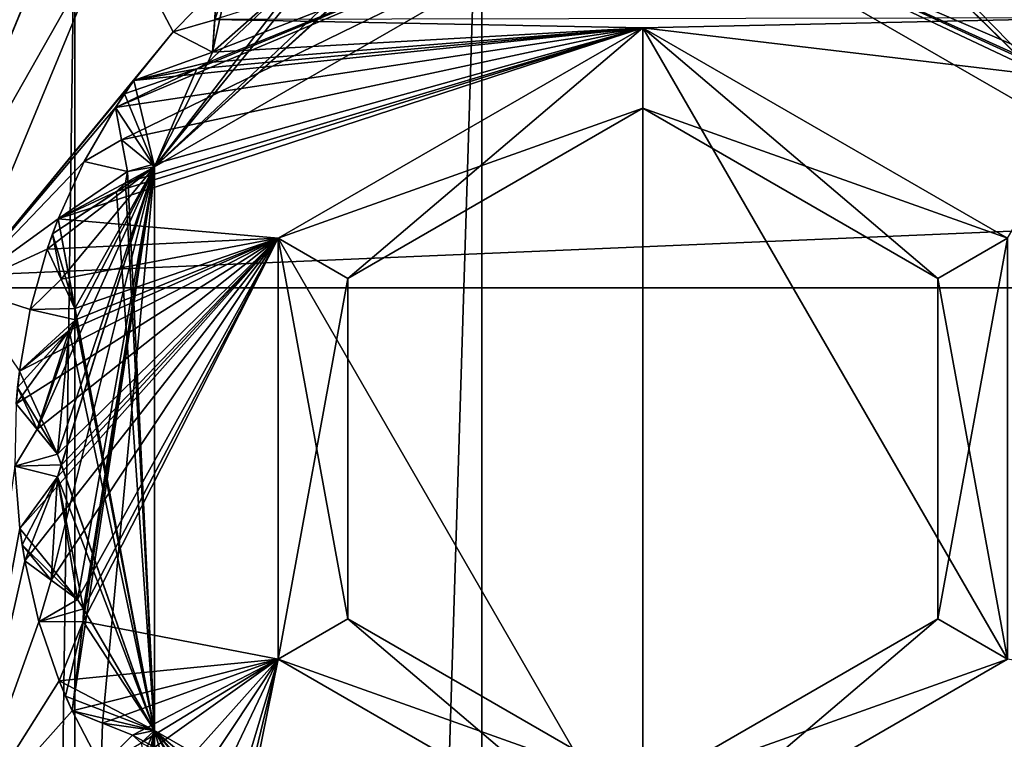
# Model space of a CAD drawing. Header units: metres. Extents: x -205 to 205, y -82 to 82.
# Tile 249 of 426: x -40.36 to -34.25, y 34.69 to 39.16. Entities that reach past the tile are written whole.
import ezdxf

# ---------------------------------------------------------------- set-up
doc = ezdxf.new("R2010")
doc.units = ezdxf.units.M
doc.layers.add('solid_PRT0003', color=7, linetype='CONTINUOUS')

msp = doc.modelspace()

# ---------------------------------------------------------------- linework, layer by layer
at = {"layer": 'solid_PRT0003'}
for points in [[(-200, -75), (-200, 75), (0, 75)], [(0, -75), (-200, -75), (0, 75)], [(41.046303, 41.035542, 108.5), (-41.024776, 41.035538, 108.5), (-42.489235, 37.5, 108.5)], [(41.046303, 41.035542, 108.5), (-42.489235, 37.5, 108.5), (42.510765, 37.5, 108.5)], [(-40.015358, -40.026123, 108.410858), (-37.489235, 41.072483, 108.410858), (-37.489235, -41.072483, 108.410858)], [(-40.015358, 40.026123, 108.410858), (-37.489235, 41.072483, 108.410858), (-40.015358, -40.026123, 108.410858)], [(-37.489235, -41.072483, 108.410858), (-37.489235, 41.072483, 108.410858), (37.510765, 41.072483, 108.410858)], [(37.510765, -41.072483, 108.410858), (-37.489235, -41.072483, 108.410858), (37.510765, 41.072483, 108.410858)], [(-40.015358, 40.026123, 108.410858), (-41.061718, 37.5, 108.410858), (-39.767956, 39.778721, 75)], [(-40.015358, 40.026123, 108.410858), (-41.061718, -37.5, 108.410858), (-41.061718, 37.5, 108.410858)], [(-40.015358, 40.026123, 108.410858), (-40.015358, -40.026123, 108.410858), (-41.061718, -37.5, 108.410858)], [(-39.725796, 38.418465, 26), (-36.489235, 40, 26), (-39.763332, 38.61903, 26)], [(-39.257534, 38.859459, 26), (-39.763332, 38.61903, 26), (-36.489235, 40, 26)], [(-39.725796, 38.418465, 26), (-39.520424, 38.249809, 26), (-36.489235, 40, 26)], [(-39.520508, 38.249664, 55), (-37.643459, 39.944965, 55), (-36.489235, 40, 55)], [(-39.520424, 38.249809, 26), (-39.520508, 38.249664, 55), (-36.489235, 40, 55)], [(-39.520424, 38.249809, 26), (-36.489235, 40, 55), (-36.489235, 40, 26)], [(-39.189762, 38.897884, 26), (-39.257534, 38.859459, 26), (-36.489235, 40, 26)], [(-39.160316, 38.962757, 26), (-39.189762, 38.897884, 26), (-36.489235, 40, 26)], [(-39.146828, 39.165878, 26), (-39.160316, 38.962757, 26), (-36.489235, 40, 26)], [(-36.489235, 40, 55), (-33.569553, 38.662285, 55), (-33.075298, 38.385479, 55)], [(-33.458046, 38.249809, 55), (-36.489235, 40, 55), (-33.075298, 38.385479, 55)], [(-36.489235, 40, 55), (-33.627796, 38.703377, 55), (-33.569553, 38.662285, 55)], [(-36.489235, 40, 55), (-33.652843, 38.777149, 55), (-33.627796, 38.703377, 55)], [(-36.489235, 40, 55), (-34.199017, 39.32045, 55), (-33.652843, 38.777149, 55)], [(-36.489235, 40, 26), (-36.489235, 40, 55), (-33.458046, 38.249809, 55)], [(-33.457966, 38.249664, 26), (-36.489235, 40, 26), (-33.458046, 38.249809, 55)], [(-35.100708, 39.861923, 26), (-36.489235, 40, 26), (-33.457966, 38.249664, 26)], [(-39.520508, 38.249664, 55), (-37.700539, 39.902271, 55), (-37.643459, 39.944965, 55)], [(-39.520508, 38.249664, 55), (-37.778439, 39.901249, 55), (-37.700539, 39.902271, 55)], [(-39.520508, 38.249664, 55), (-38.508595, 39.494141, 55), (-37.778439, 39.901249, 55)], [(-35.043217, 39.809338, 26), (-35.100708, 39.861923, 26), (-33.457966, 38.249664, 26)], [(-34.972424, 39.801384, 26), (-35.043217, 39.809338, 26), (-33.457966, 38.249664, 26)], [(-34.265652, 39.34576, 26), (-34.972424, 39.801384, 26), (-33.457966, 38.249664, 26)], [(-41.061718, 37.5, 108.410858), (-40.711826, 37.5, 75), (-39.767956, 39.778721, 75)], [(-39.405647, 39.08931, 75), (-39.767956, 39.778721, 75), (-40.711826, 37.5, 75)], [(-39.405647, 39.08931, 75), (-39.133488, 39.366692, 75), (-39.767956, 39.778721, 75)], [(-39.520508, 38.249664, 55), (-38.58379, 39.473778, 55), (-38.508595, 39.494141, 55)], [(-39.520508, 38.249664, 55), (-39.189766, 38.897881, 55), (-38.58379, 39.473778, 55)], [(-39.189766, 38.897881, 55), (-39.160316, 38.962795, 55), (-38.58379, 39.473778, 55)], [(-39.160316, 38.962795, 55), (-39.058125, 39.434418, 55), (-38.58379, 39.473778, 55)], [(-39.160316, 38.962795, 55), (-39.147011, 39.163116, 55), (-39.058125, 39.434418, 55)], [(-39.147011, 39.163116, 55), (-39.133488, 39.366692, 55), (-39.058125, 39.434418, 55)], [(-39.133488, 39.366692, 55), (-39.133488, 39.366692, 75), (-39.405647, 39.08931, 75)], [(-39.133488, 39.366692, 6), (-39.405647, 39.08931, 75), (-39.405647, 39.08931, 6)], [(-39.133488, 39.366692, 26), (-39.405647, 39.08931, 75), (-39.133488, 39.366692, 6)], [(-39.133488, 39.366692, 55), (-39.405647, 39.08931, 75), (-39.133488, 39.366692, 26)], [(-39.147011, 39.163116, 6), (-39.133488, 39.366692, 6), (-39.405647, 39.08931, 6)], [(-39.133488, 39.366692, 55), (-39.160316, 38.962757, 75), (-39.146828, 39.165878, 75)], [(-39.147011, 39.163116, 55), (-39.160316, 38.962757, 75), (-39.133488, 39.366692, 55)], [(-39.160316, 38.962757, 26), (-39.133488, 39.366692, 6), (-39.147011, 39.163116, 6)], [(-39.146828, 39.165878, 26), (-39.133488, 39.366692, 6), (-39.160316, 38.962757, 26)], [(-34.199059, 39.32045, 26), (-34.265652, 39.34576, 26), (-33.457966, 38.249664, 26)], [(-39.160316, 38.962795, 6), (-39.147011, 39.163116, 6), (-39.405647, 39.08931, 6)], [(-36.489235, 39.114895, 75), (-39.146828, 39.165878, 75), (-39.160316, 38.962757, 75)], [(-39.160316, 38.962795, 55), (-39.160316, 38.962757, 75), (-39.147011, 39.163116, 55)], [(-39.160316, 38.962757, 26), (-39.147011, 39.163116, 6), (-39.160316, 38.962795, 6)], [(-36.489235, 39.114895, 75), (-33.651451, 39.175255, 75), (-39.146828, 39.165878, 75)], [(-36.489235, 39.114895, 75), (-33.652843, 38.777149, 75), (-33.651451, 39.175255, 75)], [(-39.648853, 38.786224, 75), (-39.405647, 39.08931, 75), (-40.711826, 37.5, 75)], [(-36.489235, 39.114895, 75), (-39.757336, 38.096882, 75), (-40.118149, 37.928635, 75)], [(-38.753807, 37.80743, 75), (-36.489235, 39.114895, 75), (-40.118149, 37.928635, 75)], [(-36.489235, 39.114895, 75), (-39.648853, 38.786224, 75), (-39.763332, 38.61903, 75)], [(-36.489235, 39.114895, 75), (-39.763332, 38.61903, 75), (-39.725796, 38.418465, 75)], [(-36.489235, 39.114895, 75), (-39.701248, 38.150955, 75), (-39.757336, 38.096882, 75)], [(-36.489235, 39.114895, 75), (-39.725796, 38.418465, 75), (-39.688866, 38.221115, 75)], [(-36.489235, 39.114895, 75), (-39.688866, 38.221115, 75), (-39.701248, 38.150955, 75)], [(-36.489235, 39.114895, 75), (-39.257534, 38.859459, 75), (-39.648853, 38.786224, 75)], [(-39.405647, 39.08931, 6), (-39.405647, 39.08931, 75), (-39.648853, 38.786224, 75)], [(-39.648853, 38.786224, 55), (-39.405647, 39.08931, 6), (-39.648853, 38.786224, 75)], [(-39.160316, 38.962795, 6), (-39.405647, 39.08931, 6), (-39.648853, 38.786224, 6)], [(-39.648853, 38.786224, 26), (-39.648853, 38.786224, 6), (-39.405647, 39.08931, 6)], [(-39.648853, 38.786224, 55), (-39.648853, 38.786224, 26), (-39.405647, 39.08931, 6)], [(-36.489235, 39.114895, 75), (-39.189762, 38.897884, 75), (-39.257534, 38.859459, 75)], [(-36.489235, 39.114895, 75), (-39.160316, 38.962757, 75), (-39.189762, 38.897884, 75)], [(-36.489235, 38.615002, 74.500084), (-36.489235, 39.114895, 75), (-38.753807, 37.80743, 75)], [(-38.753807, 37.80743, 6), (-36.489235, 33.885105, 6), (-36.489235, 39.114895, 6)], [(-38.320877, 37.557503, 6.499915), (-38.753807, 37.80743, 6), (-36.489235, 39.114895, 6)], [(-36.489235, 38.615002, 6.499915), (-38.320877, 37.557503, 6.499915), (-36.489235, 39.114895, 6)], [(-36.489235, 39.114895, 75), (-34.224663, 37.80743, 75), (-33.652843, 38.777149, 75)], [(-34.657593, 37.557503, 74.500084), (-34.224663, 37.80743, 75), (-36.489235, 39.114895, 75)], [(-34.657593, 37.557503, 74.500084), (-36.489235, 39.114895, 75), (-36.489235, 38.615002, 74.500084)], [(-34.224663, 35.19257, 6), (-34.224663, 37.80743, 6), (-36.489235, 39.114895, 6)], [(-36.489235, 38.615002, 6.499915), (-36.489235, 39.114895, 6), (-34.224663, 37.80743, 6)], [(-36.489235, 33.885105, 6), (-34.224663, 35.19257, 6), (-36.489235, 39.114895, 6)], [(-39.189766, 38.897881, 6), (-39.160316, 38.962795, 6), (-39.648853, 38.786224, 6)], [(-39.189766, 38.897881, 55), (-39.160316, 38.962757, 75), (-39.160316, 38.962795, 55)], [(-39.160316, 38.962757, 26), (-39.160316, 38.962795, 6), (-39.189766, 38.897881, 6)], [(-39.189766, 38.897881, 55), (-39.189762, 38.897884, 75), (-39.160316, 38.962757, 75)], [(-39.160316, 38.962757, 26), (-39.189766, 38.897881, 6), (-39.189762, 38.897884, 26)], [(-39.257534, 38.859459, 6), (-39.189766, 38.897881, 6), (-39.648853, 38.786224, 6)], [(-39.520508, 38.249664, 55), (-39.257534, 38.859459, 55), (-39.189766, 38.897881, 55)], [(-39.257534, 38.859459, 55), (-39.257534, 38.859459, 75), (-39.189762, 38.897884, 75)], [(-39.257534, 38.859459, 55), (-39.189762, 38.897884, 75), (-39.189766, 38.897881, 55)], [(-39.189762, 38.897884, 26), (-39.189766, 38.897881, 6), (-39.257534, 38.859459, 6)], [(-39.189762, 38.897884, 26), (-39.257534, 38.859459, 6), (-39.257534, 38.859459, 26)], [(-39.257534, 38.859459, 26), (-39.707176, 38.703373, 26), (-39.763332, 38.61903, 26)], [(-39.257534, 38.859459, 26), (-39.648853, 38.786224, 26), (-39.707176, 38.703373, 26)], [(-39.257534, 38.859459, 55), (-39.648853, 38.786224, 75), (-39.257534, 38.859459, 75)], [(-39.257534, 38.859459, 55), (-39.648853, 38.786224, 55), (-39.648853, 38.786224, 75)], [(-39.648853, 38.786224, 26), (-39.257534, 38.859459, 6), (-39.648853, 38.786224, 6)], [(-39.257534, 38.859459, 26), (-39.257534, 38.859459, 6), (-39.648853, 38.786224, 26)], [(-39.520508, 38.249664, 55), (-39.648853, 38.786224, 55), (-39.257534, 38.859459, 55)], [(-39.763332, 38.61903, 75), (-39.648853, 38.786224, 75), (-40.711826, 37.5, 75)], [(-39.707176, 38.703373, 55), (-39.707176, 38.703373, 26), (-39.648853, 38.786224, 26)], [(-39.648853, 38.786224, 55), (-39.707176, 38.703373, 55), (-39.648853, 38.786224, 26)], [(-39.520508, 38.249664, 55), (-39.707176, 38.703373, 55), (-39.648853, 38.786224, 55)], [(-39.763332, 38.61903, 55), (-39.763332, 38.61903, 26), (-39.707176, 38.703373, 26)], [(-39.707176, 38.703373, 55), (-39.763332, 38.61903, 55), (-39.707176, 38.703373, 26)], [(-39.520508, 38.249664, 55), (-39.763332, 38.61903, 55), (-39.707176, 38.703373, 55)], [(-39.957958, 38.282681, 75), (-39.763332, 38.61903, 75), (-40.711826, 37.5, 75)], [(-39.763332, 38.61903, 55), (-39.763332, 38.61903, 75), (-39.957958, 38.282681, 75)], [(-39.763332, 38.61903, 6), (-39.957958, 38.282681, 75), (-39.957958, 38.282681, 6)], [(-39.763332, 38.61903, 26), (-39.957958, 38.282681, 75), (-39.763332, 38.61903, 6)], [(-39.763332, 38.61903, 55), (-39.957958, 38.282681, 75), (-39.763332, 38.61903, 26)], [(-39.725803, 38.418488, 6), (-39.763332, 38.61903, 6), (-39.957958, 38.282681, 6)], [(-39.763332, 38.61903, 55), (-39.725796, 38.418465, 75), (-39.763332, 38.61903, 75)], [(-39.763332, 38.61903, 55), (-39.688866, 38.221115, 75), (-39.725796, 38.418465, 75)], [(-39.725803, 38.418488, 55), (-39.688866, 38.221115, 75), (-39.763332, 38.61903, 55)], [(-39.688866, 38.221115, 26), (-39.763332, 38.61903, 6), (-39.725803, 38.418488, 6)], [(-39.725796, 38.418465, 26), (-39.763332, 38.61903, 26), (-39.763332, 38.61903, 6)], [(-39.725796, 38.418465, 26), (-39.763332, 38.61903, 6), (-39.688866, 38.221115, 26)], [(-39.520508, 38.249664, 55), (-39.725803, 38.418488, 55), (-39.763332, 38.61903, 55)], [(-38.320877, 37.557503, 74.500084), (-36.489235, 38.615002, 74.500084), (-38.753807, 37.80743, 75)], [(-38.320877, 37.557503, 74.500084), (-38.320877, 37.557503, 6.499915), (-36.489235, 38.615002, 6.499915)], [(-38.320877, 37.557503, 74.500084), (-36.489235, 38.615002, 6.499915), (-36.489235, 38.615002, 74.500084)], [(-34.657593, 37.557503, 6.499915), (-36.489235, 38.615002, 6.499915), (-34.224663, 37.80743, 6)], [(-36.489235, 38.615002, 74.500084), (-36.489235, 38.615002, 6.499915), (-34.657593, 37.557503, 6.499915)], [(-34.657593, 37.557503, 74.500084), (-36.489235, 38.615002, 74.500084), (-34.657593, 37.557503, 6.499915)], [(-39.688869, 38.221153, 6), (-39.725803, 38.418488, 6), (-39.957958, 38.282681, 6)], [(-39.688869, 38.221153, 55), (-39.688866, 38.221115, 75), (-39.725803, 38.418488, 55)], [(-39.688866, 38.221115, 26), (-39.725803, 38.418488, 6), (-39.688869, 38.221153, 6)], [(-39.520508, 38.249664, 55), (-39.688869, 38.221153, 55), (-39.725803, 38.418488, 55)], [(-39.725796, 38.418465, 26), (-39.688866, 38.221115, 26), (-39.520424, 38.249809, 26)], [(-40.118149, 37.928635, 75), (-39.957958, 38.282681, 75), (-40.711826, 37.5, 75)], [(-39.957958, 38.282681, 6), (-39.957958, 38.282681, 75), (-40.118149, 37.928635, 75)], [(-40.118149, 37.928635, 55), (-39.957958, 38.282681, 6), (-40.118149, 37.928635, 75)], [(-39.688869, 38.221153, 6), (-39.957958, 38.282681, 6), (-40.118149, 37.928635, 6)], [(-40.118149, 37.928635, 26), (-40.118149, 37.928635, 6), (-39.957958, 38.282681, 6)], [(-40.118149, 37.928635, 55), (-40.118149, 37.928635, 26), (-39.957958, 38.282681, 6)], [(-40.249683, 36.621937, 26), (-40.122246, 36.466789, 26), (-39.520424, 38.249809, 26)], [(-40.010914, 37.300293, 26), (-40.249683, 36.621937, 26), (-39.520424, 38.249809, 26)], [(-39.520424, 38.249809, 26), (-40.154037, 37.833878, 26), (-40.18745, 37.738224, 26)], [(-40.101219, 37.553291, 26), (-39.520424, 38.249809, 26), (-40.18745, 37.738224, 26)], [(-40.161869, 35.682922, 26), (-39.999847, 35.564342, 26), (-39.520424, 38.249809, 26)], [(-40.122398, 36.32494, 26), (-40.161869, 35.682922, 26), (-39.520424, 38.249809, 26)], [(-39.757336, 38.096882, 26), (-40.154037, 37.833878, 26), (-39.520424, 38.249809, 26)], [(-40.099297, 36.399345, 26), (-40.122398, 36.32494, 26), (-39.520424, 38.249809, 26)], [(-40.122246, 36.466789, 26), (-40.099297, 36.399345, 26), (-39.520424, 38.249809, 26)], [(-39.701252, 38.150955, 6), (-39.688869, 38.221153, 6), (-40.118149, 37.928635, 6)], [(-40.101219, 37.553291, 26), (-40.016365, 37.371326, 26), (-39.520424, 38.249809, 26)], [(-39.843285, 34.795246, 26), (-39.520424, 38.249809, 26), (-40.032742, 34.871021, 26)], [(-39.964722, 35.426907, 26), (-40.032742, 34.871021, 26), (-39.520424, 38.249809, 26)], [(-40.016365, 37.371326, 26), (-40.010914, 37.300293, 26), (-39.520424, 38.249809, 26)], [(-39.999847, 35.564342, 26), (-39.96085, 35.504723, 26), (-39.520424, 38.249809, 26)], [(-39.96085, 35.504723, 26), (-39.964722, 35.426907, 26), (-39.520424, 38.249809, 26)], [(-39.843285, 34.795246, 26), (-39.520508, 34.750336, 26), (-39.520424, 38.249809, 26)], [(-39.701248, 38.150955, 26), (-39.757336, 38.096882, 26), (-39.520424, 38.249809, 26)], [(-39.701252, 38.150955, 55), (-39.688866, 38.221115, 75), (-39.688869, 38.221153, 55)], [(-39.688866, 38.221115, 26), (-39.688869, 38.221153, 6), (-39.701252, 38.150955, 6)], [(-39.520424, 34.750191, 55), (-39.701252, 38.150955, 55), (-39.688869, 38.221153, 55)], [(-39.701252, 38.150955, 55), (-39.701248, 38.150955, 75), (-39.688866, 38.221115, 75)], [(-39.688866, 38.221115, 26), (-39.701252, 38.150955, 6), (-39.701248, 38.150955, 26)], [(-39.688866, 38.221115, 26), (-39.701248, 38.150955, 26), (-39.520424, 38.249809, 26)], [(-39.520508, 38.249664, 55), (-39.520424, 34.750191, 55), (-39.688869, 38.221153, 55)], [(-39.520424, 38.249809, 26), (-39.520508, 34.750336, 26), (-39.520508, 38.249664, 55)], [(-39.520508, 34.750336, 26), (-39.520424, 34.750191, 55), (-39.520508, 38.249664, 55)], [(-39.757336, 38.096882, 6), (-39.701252, 38.150955, 6), (-40.118149, 37.928635, 6)], [(-39.757336, 38.096882, 55), (-39.757336, 38.096882, 75), (-39.701248, 38.150955, 75)], [(-39.757336, 38.096882, 55), (-39.701248, 38.150955, 75), (-39.701252, 38.150955, 55)], [(-39.701248, 38.150955, 26), (-39.701252, 38.150955, 6), (-39.757336, 38.096882, 6)], [(-39.701248, 38.150955, 26), (-39.757336, 38.096882, 6), (-39.757336, 38.096882, 26)], [(-39.520424, 34.750191, 55), (-39.757336, 38.096882, 55), (-39.701252, 38.150955, 55)], [(-39.757336, 38.096882, 26), (-40.118149, 37.928635, 26), (-40.154037, 37.833878, 26)], [(-39.757336, 38.096882, 55), (-40.118149, 37.928635, 75), (-39.757336, 38.096882, 75)], [(-39.757336, 38.096882, 55), (-40.118149, 37.928635, 55), (-40.118149, 37.928635, 75)], [(-40.118149, 37.928635, 26), (-39.757336, 38.096882, 6), (-40.118149, 37.928635, 6)], [(-39.757336, 38.096882, 26), (-39.757336, 38.096882, 6), (-40.118149, 37.928635, 26)], [(-39.520424, 34.750191, 55), (-40.118149, 37.928635, 55), (-39.757336, 38.096882, 55)], [(-40.18745, 37.738224, 75), (-40.118149, 37.928635, 75), (-40.711826, 37.5, 75)], [(-38.753807, 37.80743, 75), (-40.118149, 37.928635, 75), (-40.18745, 37.738224, 75)], [(-40.154037, 37.833878, 55), (-40.154037, 37.833878, 26), (-40.118149, 37.928635, 26)], [(-40.118149, 37.928635, 55), (-40.154037, 37.833878, 55), (-40.118149, 37.928635, 26)], [(-40.01638, 37.371361, 55), (-40.154037, 37.833878, 55), (-40.118149, 37.928635, 55)], [(-39.520424, 34.750191, 55), (-40.01638, 37.371361, 55), (-40.118149, 37.928635, 55)], [(-38.753807, 37.80743, 75), (-40.359425, 36.981277, 75), (-40.3792, 36.779613, 75)], [(-38.753807, 37.80743, 75), (-40.3792, 36.779613, 75), (-40.249683, 36.621937, 75)], [(-38.753807, 37.80743, 75), (-40.051792, 37.233971, 75), (-40.359425, 36.981277, 75)], [(-38.753807, 37.80743, 75), (-40.122398, 36.32494, 75), (-40.357525, 36.003681, 75)], [(-38.753807, 37.80743, 75), (-40.357525, 36.003681, 75), (-40.326527, 35.803432, 75)], [(-38.753807, 37.80743, 75), (-40.326527, 35.803432, 75), (-40.161869, 35.682922, 75)], [(-38.753807, 37.80743, 75), (-40.249683, 36.621937, 75), (-40.122246, 36.466789, 75)], [(-40.18745, 37.738224, 55), (-40.18745, 37.738224, 26), (-40.154037, 37.833878, 26)], [(-40.154037, 37.833878, 55), (-40.18745, 37.738224, 55), (-40.154037, 37.833878, 26)], [(-40.101227, 37.553314, 55), (-40.18745, 37.738224, 55), (-40.154037, 37.833878, 55)], [(-38.753807, 37.80743, 75), (-40.18745, 37.738224, 75), (-40.101219, 37.553291, 75)], [(-38.753807, 37.80743, 75), (-40.161869, 35.682922, 75), (-39.999847, 35.564342, 75)], [(-40.01638, 37.371361, 55), (-40.101227, 37.553314, 55), (-40.154037, 37.833878, 55)], [(-38.753807, 37.80743, 75), (-40.099297, 36.399345, 75), (-40.122398, 36.32494, 75)], [(-38.753807, 37.80743, 75), (-40.122246, 36.466789, 75), (-40.099297, 36.399345, 75)], [(-38.753807, 37.80743, 75), (-40.101219, 37.553291, 75), (-40.016365, 37.371326, 75)], [(-38.753807, 37.80743, 75), (-40.010914, 37.300293, 75), (-40.051792, 37.233971, 75)], [(-38.753807, 37.80743, 75), (-40.016365, 37.371326, 75), (-40.010914, 37.300293, 75)], [(-38.753807, 37.80743, 75), (-39.999847, 35.564342, 75), (-39.96085, 35.504723, 75)], [(-38.753807, 37.80743, 75), (-39.96085, 35.504723, 75), (-39.964722, 35.426907, 75)], [(-38.753807, 35.19257, 75), (-38.753807, 37.80743, 75), (-39.964722, 35.426907, 75)], [(-38.320877, 37.557503, 74.500084), (-38.753807, 37.80743, 75), (-38.753807, 35.19257, 75)], [(-38.753807, 37.80743, 6), (-38.753807, 35.19257, 6), (-36.489235, 33.885105, 6)], [(-38.320877, 35.442497, 6.499915), (-38.753807, 35.19257, 6), (-38.753807, 37.80743, 6)], [(-38.320877, 37.557503, 6.499915), (-38.320877, 35.442497, 6.499915), (-38.753807, 37.80743, 6)], [(-34.657593, 35.442497, 74.500084), (-34.224663, 35.19257, 75), (-34.224663, 37.80743, 75)], [(-34.657593, 35.442497, 74.500084), (-34.224663, 37.80743, 75), (-34.657593, 37.557503, 74.500084)], [(-34.657593, 37.557503, 6.499915), (-34.224663, 37.80743, 6), (-34.224663, 35.19257, 6)], [(-40.292316, 37.36404, 75), (-40.18745, 37.738224, 75), (-40.711826, 37.5, 75)], [(-40.18745, 37.738224, 55), (-40.18745, 37.738224, 75), (-40.292316, 37.36404, 75)], [(-40.18745, 37.738224, 6), (-40.292316, 37.36404, 75), (-40.292316, 37.36404, 6)], [(-40.18745, 37.738224, 26), (-40.292316, 37.36404, 75), (-40.18745, 37.738224, 6)], [(-40.18745, 37.738224, 55), (-40.292316, 37.36404, 75), (-40.18745, 37.738224, 26)], [(-40.101227, 37.553314, 6), (-40.18745, 37.738224, 6), (-40.292316, 37.36404, 6)], [(-40.18745, 37.738224, 55), (-40.101219, 37.553291, 75), (-40.18745, 37.738224, 75)], [(-40.18745, 37.738224, 55), (-40.016365, 37.371326, 75), (-40.101219, 37.553291, 75)], [(-40.101227, 37.553314, 55), (-40.016365, 37.371326, 75), (-40.18745, 37.738224, 55)], [(-40.016365, 37.371326, 26), (-40.18745, 37.738224, 6), (-40.101227, 37.553314, 6)], [(-40.101219, 37.553291, 26), (-40.18745, 37.738224, 26), (-40.18745, 37.738224, 6)], [(-40.101219, 37.553291, 26), (-40.18745, 37.738224, 6), (-40.016365, 37.371326, 26)], [(-40.01638, 37.371361, 6), (-40.101227, 37.553314, 6), (-40.292316, 37.36404, 6)], [(-40.01638, 37.371361, 55), (-40.016365, 37.371326, 75), (-40.101227, 37.553314, 55)], [(-40.016365, 37.371326, 26), (-40.101227, 37.553314, 6), (-40.01638, 37.371361, 6)], [(-38.320877, 37.557503, 74.500084), (-38.753807, 35.19257, 75), (-38.320877, 35.442497, 74.500084)], [(-38.320877, 35.442497, 74.500084), (-38.320877, 35.442497, 6.499915), (-38.320877, 37.557503, 6.499915)], [(-38.320877, 37.557503, 74.500084), (-38.320877, 35.442497, 74.500084), (-38.320877, 37.557503, 6.499915)], [(-34.657593, 35.442497, 6.499915), (-34.657593, 37.557503, 6.499915), (-34.224663, 35.19257, 6)], [(-34.657593, 37.557503, 74.500084), (-34.657593, 37.557503, 6.499915), (-34.657593, 35.442497, 6.499915)], [(-34.657593, 35.442497, 74.500084), (-34.657593, 37.557503, 74.500084), (-34.657593, 35.442497, 6.499915)], [(-42.489235, -37.5, 108.5), (42.510765, 37.5, 108.5), (-42.489235, 37.5, 108.5)], [(-42.489235, -37.5, 108.5), (42.510765, -37.5, 108.5), (42.510765, 37.5, 108.5)], [(-40.359425, 36.981277, 75), (-40.292316, 37.36404, 75), (-40.711826, 37.5, 75)], [(-40.292316, 37.36404, 6), (-40.292316, 37.36404, 75), (-40.359425, 36.981277, 75)], [(-40.359425, 36.981277, 55), (-40.292316, 37.36404, 6), (-40.359425, 36.981277, 75)], [(-40.010914, 37.300289, 6), (-40.292316, 37.36404, 6), (-40.359425, 36.981277, 6)], [(-40.359425, 36.981277, 26), (-40.359425, 36.981277, 6), (-40.292316, 37.36404, 6)], [(-40.359425, 36.981277, 55), (-40.359425, 36.981277, 26), (-40.292316, 37.36404, 6)], [(-40.010914, 37.300289, 6), (-40.01638, 37.371361, 6), (-40.292316, 37.36404, 6)], [(-40.010914, 37.300289, 55), (-40.016365, 37.371326, 75), (-40.01638, 37.371361, 55)], [(-40.016365, 37.371326, 26), (-40.01638, 37.371361, 6), (-40.010914, 37.300289, 6)], [(-39.520424, 34.750191, 55), (-40.010914, 37.300289, 55), (-40.01638, 37.371361, 55)], [(-40.010914, 37.300289, 55), (-40.010914, 37.300293, 75), (-40.016365, 37.371326, 75)], [(-40.016365, 37.371326, 26), (-40.010914, 37.300289, 6), (-40.010914, 37.300293, 26)], [(-40.051792, 37.233971, 6), (-40.010914, 37.300289, 6), (-40.359425, 36.981277, 6)], [(-40.010914, 37.300293, 26), (-40.051792, 37.233971, 26), (-40.249683, 36.621937, 26)], [(-40.051792, 37.233971, 55), (-40.051792, 37.233971, 75), (-40.010914, 37.300293, 75)], [(-40.051792, 37.233971, 55), (-40.010914, 37.300293, 75), (-40.010914, 37.300289, 55)], [(-40.010914, 37.300293, 26), (-40.010914, 37.300289, 6), (-40.051792, 37.233971, 6)], [(-40.010914, 37.300293, 26), (-40.051792, 37.233971, 6), (-40.051792, 37.233971, 26)], [(-39.520424, 34.750191, 55), (-40.051792, 37.233971, 55), (-40.010914, 37.300289, 55)], [(-40.051792, 37.233971, 26), (-40.370621, 36.880573, 26), (-40.3792, 36.779613, 26)], [(-40.051792, 37.233971, 26), (-40.3792, 36.779613, 26), (-40.249683, 36.621937, 26)], [(-40.051792, 37.233971, 26), (-40.359425, 36.981277, 26), (-40.370621, 36.880573, 26)], [(-40.051792, 37.233971, 55), (-40.359425, 36.981277, 75), (-40.051792, 37.233971, 75)], [(-40.051792, 37.233971, 55), (-40.359425, 36.981277, 55), (-40.359425, 36.981277, 75)], [(-40.359425, 36.981277, 26), (-40.051792, 37.233971, 6), (-40.359425, 36.981277, 6)], [(-40.051792, 37.233971, 26), (-40.051792, 37.233971, 6), (-40.359425, 36.981277, 26)], [(-40.122269, 36.46682, 55), (-40.359425, 36.981277, 55), (-40.051792, 37.233971, 55)], [(-39.520424, 34.750191, 55), (-40.122269, 36.46682, 55), (-40.051792, 37.233971, 55)], [(-40.122269, 36.46682, 55), (-40.370621, 36.880573, 55), (-40.359425, 36.981277, 55)], [(-40.249699, 36.621956, 55), (-40.3792, 36.779613, 55), (-40.370621, 36.880573, 55)], [(-40.122269, 36.46682, 55), (-40.249699, 36.621956, 55), (-40.370621, 36.880573, 55)], [(-40.249699, 36.621956, 6), (-40.3792, 36.779613, 6), (-40.387714, 36.391106, 6)], [(-40.3792, 36.779613, 55), (-40.249683, 36.621937, 75), (-40.3792, 36.779613, 75)], [(-40.3792, 36.779613, 55), (-40.122246, 36.466789, 75), (-40.249683, 36.621937, 75)], [(-40.249699, 36.621956, 55), (-40.122246, 36.466789, 75), (-40.3792, 36.779613, 55)], [(-40.122246, 36.466789, 26), (-40.3792, 36.779613, 6), (-40.249699, 36.621956, 6)], [(-40.249683, 36.621937, 26), (-40.3792, 36.779613, 26), (-40.3792, 36.779613, 6)], [(-40.249683, 36.621937, 26), (-40.3792, 36.779613, 6), (-40.122246, 36.466789, 26)], [(-40.122269, 36.46682, 6), (-40.249699, 36.621956, 6), (-40.387714, 36.391106, 6)], [(-40.122269, 36.46682, 55), (-40.122246, 36.466789, 75), (-40.249699, 36.621956, 55)], [(-40.122246, 36.466789, 26), (-40.249699, 36.621956, 6), (-40.122269, 36.46682, 6)], [(-40.0993, 36.399342, 6), (-40.122269, 36.46682, 6), (-40.387714, 36.391106, 6)], [(-40.0993, 36.399342, 55), (-40.122246, 36.466789, 75), (-40.122269, 36.46682, 55)], [(-40.122246, 36.466789, 26), (-40.122269, 36.46682, 6), (-40.0993, 36.399342, 6)], [(-39.520424, 34.750191, 55), (-40.0993, 36.399342, 55), (-40.122269, 36.46682, 55)], [(-40.0993, 36.399342, 55), (-40.099297, 36.399345, 75), (-40.122246, 36.466789, 75)], [(-40.122246, 36.466789, 26), (-40.0993, 36.399342, 6), (-40.099297, 36.399345, 26)], [(-40.357525, 36.003681, 75), (-40.387714, 36.391106, 75), (-40.711826, 34.11261, 75)], [(-40.122398, 36.32494, 6), (-40.0993, 36.399342, 6), (-40.387714, 36.391106, 6)], [(-40.387714, 36.391106, 6), (-40.387714, 36.391106, 75), (-40.357525, 36.003681, 75)], [(-40.357525, 36.003681, 55), (-40.387714, 36.391106, 6), (-40.357525, 36.003681, 75)], [(-40.122398, 36.32494, 6), (-40.387714, 36.391106, 6), (-40.357525, 36.003681, 6)], [(-40.357525, 36.003681, 26), (-40.357525, 36.003681, 6), (-40.387714, 36.391106, 6)], [(-40.357525, 36.003681, 55), (-40.357525, 36.003681, 26), (-40.387714, 36.391106, 6)], [(-40.122398, 36.32494, 55), (-40.122398, 36.32494, 75), (-40.099297, 36.399345, 75)], [(-40.122398, 36.32494, 55), (-40.099297, 36.399345, 75), (-40.0993, 36.399342, 55)], [(-40.099297, 36.399345, 26), (-40.0993, 36.399342, 6), (-40.122398, 36.32494, 6)], [(-40.099297, 36.399345, 26), (-40.122398, 36.32494, 6), (-40.122398, 36.32494, 26)], [(-39.520424, 34.750191, 55), (-40.122398, 36.32494, 55), (-40.0993, 36.399342, 55)], [(-40.122398, 36.32494, 55), (-40.357525, 36.003681, 75), (-40.122398, 36.32494, 75)], [(-40.122398, 36.32494, 55), (-40.357525, 36.003681, 55), (-40.357525, 36.003681, 75)], [(-40.357525, 36.003681, 26), (-40.122398, 36.32494, 6), (-40.357525, 36.003681, 6)], [(-40.122398, 36.32494, 26), (-40.122398, 36.32494, 6), (-40.357525, 36.003681, 26)], [(-40.122398, 36.32494, 26), (-40.357525, 36.003681, 26), (-40.343327, 35.903355, 26)], [(-39.999878, 35.564365, 55), (-40.357525, 36.003681, 55), (-40.122398, 36.32494, 55)], [(-40.122398, 36.32494, 26), (-40.343327, 35.903355, 26), (-40.326527, 35.803432, 26)], [(-40.122398, 36.32494, 26), (-40.326527, 35.803432, 26), (-40.161869, 35.682922, 26)], [(-39.96085, 35.504719, 55), (-39.999878, 35.564365, 55), (-40.122398, 36.32494, 55)], [(-39.520424, 34.750191, 55), (-39.96085, 35.504719, 55), (-40.122398, 36.32494, 55)], [(-40.326527, 35.803432, 75), (-40.357525, 36.003681, 75), (-40.711826, 34.11261, 75)], [(-40.343327, 35.903355, 55), (-40.343327, 35.903355, 26), (-40.357525, 36.003681, 26)], [(-40.357525, 36.003681, 55), (-40.343327, 35.903355, 55), (-40.357525, 36.003681, 26)], [(-39.999878, 35.564365, 55), (-40.343327, 35.903355, 55), (-40.357525, 36.003681, 55)], [(-40.326527, 35.803432, 55), (-40.326527, 35.803432, 26), (-40.343327, 35.903355, 26)], [(-40.343327, 35.903355, 55), (-40.326527, 35.803432, 55), (-40.343327, 35.903355, 26)], [(-40.161888, 35.682934, 55), (-40.326527, 35.803432, 55), (-40.343327, 35.903355, 55)], [(-39.999878, 35.564365, 55), (-40.161888, 35.682934, 55), (-40.343327, 35.903355, 55)], [(-40.238155, 35.425014, 75), (-40.326527, 35.803432, 75), (-40.711826, 34.11261, 75)], [(-40.326527, 35.803432, 55), (-40.326527, 35.803432, 75), (-40.238155, 35.425014, 75)], [(-40.326527, 35.803432, 55), (-40.161869, 35.682922, 75), (-40.326527, 35.803432, 75)], [(-40.326527, 35.803432, 6), (-40.238155, 35.425014, 75), (-40.238155, 35.425014, 6)], [(-40.326527, 35.803432, 26), (-40.238155, 35.425014, 75), (-40.326527, 35.803432, 6)], [(-40.326527, 35.803432, 55), (-40.238155, 35.425014, 75), (-40.326527, 35.803432, 26)], [(-40.326527, 35.803432, 55), (-39.999847, 35.564342, 75), (-40.161869, 35.682922, 75)], [(-40.161888, 35.682934, 55), (-39.999847, 35.564342, 75), (-40.326527, 35.803432, 55)], [(-40.161888, 35.682934, 6), (-40.326527, 35.803432, 6), (-40.238155, 35.425014, 6)], [(-39.999847, 35.564342, 26), (-40.326527, 35.803432, 6), (-40.161888, 35.682934, 6)], [(-40.161869, 35.682922, 26), (-40.326527, 35.803432, 26), (-40.326527, 35.803432, 6)], [(-40.161869, 35.682922, 26), (-40.326527, 35.803432, 6), (-39.999847, 35.564342, 26)], [(-39.999878, 35.564365, 6), (-40.161888, 35.682934, 6), (-40.238155, 35.425014, 6)], [(-39.999878, 35.564365, 55), (-39.999847, 35.564342, 75), (-40.161888, 35.682934, 55)], [(-39.999847, 35.564342, 26), (-40.161888, 35.682934, 6), (-39.999878, 35.564365, 6)], [(-39.96085, 35.504719, 6), (-39.999878, 35.564365, 6), (-40.238155, 35.425014, 6)], [(-39.96085, 35.504719, 55), (-39.999847, 35.564342, 75), (-39.999878, 35.564365, 55)], [(-39.999847, 35.564342, 26), (-39.999878, 35.564365, 6), (-39.96085, 35.504719, 6)], [(-39.96085, 35.504719, 55), (-39.96085, 35.504723, 75), (-39.999847, 35.564342, 75)], [(-39.999847, 35.564342, 26), (-39.96085, 35.504719, 6), (-39.96085, 35.504723, 26)], [(-39.964722, 35.426907, 6), (-39.96085, 35.504719, 6), (-40.238155, 35.425014, 6)], [(-39.964722, 35.426907, 55), (-39.964722, 35.426907, 75), (-39.96085, 35.504723, 75)], [(-39.964722, 35.426907, 55), (-39.96085, 35.504723, 75), (-39.96085, 35.504719, 55)], [(-39.96085, 35.504723, 26), (-39.96085, 35.504719, 6), (-39.964722, 35.426907, 6)], [(-39.96085, 35.504723, 26), (-39.964722, 35.426907, 6), (-39.964722, 35.426907, 26)], [(-39.520424, 34.750191, 55), (-39.964722, 35.426907, 55), (-39.96085, 35.504719, 55)], [(-40.112564, 35.05727, 75), (-40.238155, 35.425014, 75), (-40.711826, 34.11261, 75)], [(-39.964722, 35.426907, 6), (-40.238155, 35.425014, 6), (-40.112564, 35.05727, 6)], [(-40.238155, 35.425014, 6), (-40.238155, 35.425014, 75), (-40.112564, 35.05727, 75)], [(-40.112564, 35.05727, 55), (-40.238155, 35.425014, 6), (-40.112564, 35.05727, 75)], [(-40.112564, 35.05727, 26), (-40.112564, 35.05727, 6), (-40.238155, 35.425014, 6)], [(-40.112564, 35.05727, 55), (-40.112564, 35.05727, 26), (-40.238155, 35.425014, 6)], [(-38.753807, 35.19257, 75), (-39.964722, 35.426907, 75), (-40.112564, 35.05727, 75)], [(-39.964722, 35.426907, 55), (-40.112564, 35.05727, 75), (-39.964722, 35.426907, 75)], [(-39.964722, 35.426907, 55), (-40.112564, 35.05727, 55), (-40.112564, 35.05727, 75)], [(-40.112564, 35.05727, 26), (-39.964722, 35.426907, 6), (-40.112564, 35.05727, 6)], [(-39.964722, 35.426907, 26), (-39.964722, 35.426907, 6), (-40.112564, 35.05727, 26)], [(-39.964722, 35.426907, 26), (-40.112564, 35.05727, 26), (-40.073864, 34.963627, 26)], [(-39.520424, 34.750191, 55), (-40.112564, 35.05727, 55), (-39.964722, 35.426907, 55)], [(-39.964722, 35.426907, 26), (-40.073864, 34.963627, 26), (-40.032742, 34.871021, 26)], [(-38.320877, 35.442497, 74.500084), (-38.753807, 35.19257, 75), (-36.489235, 33.885105, 75)], [(-38.320877, 35.442497, 6.499915), (-36.489235, 34.384998, 6.499915), (-38.753807, 35.19257, 6)], [(-38.320877, 35.442497, 74.500084), (-36.489235, 33.885105, 75), (-36.489235, 34.384998, 74.500084)], [(-36.489235, 34.384998, 74.500084), (-36.489235, 34.384998, 6.499915), (-38.320877, 35.442497, 6.499915)], [(-38.320877, 35.442497, 74.500084), (-36.489235, 34.384998, 74.500084), (-38.320877, 35.442497, 6.499915)], [(-36.489235, 34.384998, 74.500084), (-34.224663, 35.19257, 75), (-34.657593, 35.442497, 74.500084)], [(-34.657593, 35.442497, 6.499915), (-34.224663, 35.19257, 6), (-36.489235, 33.885105, 6)], [(-34.657593, 35.442497, 6.499915), (-36.489235, 33.885105, 6), (-36.489235, 34.384998, 6.499915)], [(-34.657593, 35.442497, 74.500084), (-34.657593, 35.442497, 6.499915), (-36.489235, 34.384998, 6.499915)], [(-36.489235, 34.384998, 74.500084), (-34.657593, 35.442497, 74.500084), (-36.489235, 34.384998, 6.499915)], [(-38.753807, 35.19257, 75), (-40.112564, 35.05727, 75), (-40.032742, 34.871021, 75)], [(-38.753807, 35.19257, 75), (-40.032742, 34.871021, 75), (-39.843285, 34.795246, 75)], [(-38.753807, 35.19257, 75), (-39.843285, 34.795246, 75), (-39.656864, 34.720684, 75)], [(-38.753807, 35.19257, 75), (-39.656864, 34.720684, 75), (-39.604267, 34.672634, 75)], [(-38.753807, 35.19257, 75), (-39.588665, 34.596302, 75), (-39.639938, 34.201508, 75)], [(-38.753807, 35.19257, 75), (-39.639938, 34.201508, 75), (-39.516304, 34.040966, 75)], [(-38.753807, 35.19257, 75), (-39.604267, 34.672634, 75), (-39.588665, 34.596302, 75)], [(-38.753807, 35.19257, 75), (-39.516304, 34.040966, 75), (-39.313957, 34.014687, 75)], [(-38.753807, 35.19257, 75), (-39.313957, 34.014687, 75), (-39.114849, 33.988827, 75)], [(-38.753807, 35.19257, 75), (-39.114849, 33.988827, 75), (-39.051952, 33.955368, 75)], [(-38.753807, 35.19257, 75), (-39.051952, 33.955368, 75), (-39.01786, 33.885315, 75)], [(-38.753807, 35.19257, 75), (-39.01786, 33.885315, 75), (-36.489235, 33.885105, 75)], [(-36.489235, 34.384998, 6.499915), (-36.489235, 33.885105, 6), (-38.753807, 35.19257, 6)], [(-34.224663, 35.19257, 75), (-36.489235, 33.885105, 75), (-33.037746, 35.002312, 75)], [(-36.489235, 34.384998, 74.500084), (-36.489235, 33.885105, 75), (-34.224663, 35.19257, 75)], [(-40.032742, 34.871021, 75), (-40.112564, 35.05727, 75), (-40.711826, 34.11261, 75)], [(-40.073864, 34.963627, 55), (-40.073864, 34.963627, 26), (-40.112564, 35.05727, 26)], [(-40.112564, 35.05727, 55), (-40.073864, 34.963627, 55), (-40.112564, 35.05727, 26)], [(-39.520424, 34.750191, 55), (-40.073864, 34.963627, 55), (-40.112564, 35.05727, 55)], [(-36.489235, 33.885105, 75), (-32.975372, 34.808033, 75), (-33.037746, 35.002312, 75)], [(-40.032742, 34.871021, 55), (-40.032742, 34.871021, 26), (-40.073864, 34.963627, 26)], [(-40.073864, 34.963627, 55), (-40.032742, 34.871021, 55), (-40.073864, 34.963627, 26)], [(-39.520424, 34.750191, 55), (-40.032742, 34.871021, 55), (-40.073864, 34.963627, 55)], [(-39.853039, 34.52647, 75), (-40.032742, 34.871021, 75), (-40.711826, 34.11261, 75)], [(-40.032742, 34.871021, 55), (-40.032742, 34.871021, 75), (-39.853039, 34.52647, 75)], [(-40.032742, 34.871021, 55), (-39.843285, 34.795246, 75), (-40.032742, 34.871021, 75)], [(-40.032742, 34.871021, 6), (-39.853039, 34.52647, 75), (-39.853039, 34.52647, 6)], [(-40.032742, 34.871021, 26), (-39.853039, 34.52647, 75), (-40.032742, 34.871021, 6)], [(-40.032742, 34.871021, 55), (-39.853039, 34.52647, 75), (-40.032742, 34.871021, 26)], [(-40.032742, 34.871021, 55), (-39.656864, 34.720684, 75), (-39.843285, 34.795246, 75)], [(-39.843307, 34.795254, 55), (-39.656864, 34.720684, 75), (-40.032742, 34.871021, 55)], [(-39.843307, 34.795254, 6), (-40.032742, 34.871021, 6), (-39.853039, 34.52647, 6)], [(-39.656864, 34.720684, 26), (-40.032742, 34.871021, 6), (-39.843307, 34.795254, 6)], [(-39.843285, 34.795246, 26), (-40.032742, 34.871021, 26), (-40.032742, 34.871021, 6)], [(-39.843285, 34.795246, 26), (-40.032742, 34.871021, 6), (-39.656864, 34.720684, 26)], [(-39.520424, 34.750191, 55), (-39.843307, 34.795254, 55), (-40.032742, 34.871021, 55)], [(-39.656902, 34.720695, 6), (-39.843307, 34.795254, 6), (-39.853039, 34.52647, 6)], [(-39.656902, 34.720695, 55), (-39.656864, 34.720684, 75), (-39.843307, 34.795254, 55)], [(-39.656864, 34.720684, 26), (-39.843307, 34.795254, 6), (-39.656902, 34.720695, 6)], [(-39.520424, 34.750191, 55), (-39.656902, 34.720695, 55), (-39.843307, 34.795254, 55)], [(-39.843285, 34.795246, 26), (-39.656864, 34.720684, 26), (-39.520508, 34.750336, 26)], [(-36.489235, 33.885105, 75), (-33.067993, 34.627808, 75), (-32.975372, 34.808033, 75)], [(-39.520424, 34.750191, 55), (-36.489235, 33, 55), (-39.656902, 34.720695, 55)], [(-39.656864, 34.720684, 26), (-39.604267, 34.672634, 26), (-39.520508, 34.750336, 26)], [(-39.520508, 34.750336, 26), (-39.639938, 34.201508, 26), (-39.579166, 34.120434, 26)], [(-39.588665, 34.596302, 26), (-39.639938, 34.201508, 26), (-39.520508, 34.750336, 26)], [(-39.604267, 34.672634, 26), (-39.588665, 34.596302, 26), (-39.520508, 34.750336, 26)], [(-39.520508, 34.750336, 26), (-39.579166, 34.120434, 26), (-39.516304, 34.040966, 26)], [(-39.313957, 34.014687, 26), (-39.520508, 34.750336, 26), (-39.516304, 34.040966, 26)], [(-39.520508, 34.750336, 26), (-36.489235, 33, 26), (-39.520424, 34.750191, 55)], [(-37.509075, 33.035522, 26), (-36.489235, 33, 26), (-39.520508, 34.750336, 26)], [(-38.338615, 33.397991, 26), (-37.509075, 33.035522, 26), (-39.520508, 34.750336, 26)], [(-38.40786, 33.414753, 26), (-38.338615, 33.397991, 26), (-39.520508, 34.750336, 26)], [(-39.051952, 33.955368, 26), (-38.40786, 33.414753, 26), (-39.520508, 34.750336, 26)], [(-39.114849, 33.988827, 26), (-39.051952, 33.955368, 26), (-39.520508, 34.750336, 26)], [(-39.313957, 34.014687, 26), (-39.114849, 33.988827, 26), (-39.520508, 34.750336, 26)], [(-36.489235, 33, 26), (-36.489235, 33, 55), (-39.520424, 34.750191, 55)], [(-36.489235, 33, 55), (-33.457966, 34.750336, 55), (-34.912342, 33.22686, 55)], [(-33.458046, 34.750191, 26), (-33.457966, 34.750336, 55), (-36.489235, 33, 55)], [(-36.489235, 33, 26), (-33.458046, 34.750191, 26), (-36.489235, 33, 55)], [(-33.458046, 34.750191, 26), (-36.489235, 33, 26), (-33.447044, 34.506107, 26)], [(-33.457966, 34.750336, 55), (-34.861061, 33.276375, 55), (-34.912342, 33.22686, 55)], [(-33.457966, 34.750336, 55), (-34.783909, 33.287151, 55), (-34.861061, 33.276375, 55)], [(-33.457966, 34.750336, 55), (-34.110535, 33.782558, 55), (-34.783909, 33.287151, 55)], [(-39.604267, 34.67263, 6), (-39.656902, 34.720695, 6), (-39.853039, 34.52647, 6)], [(-39.604267, 34.67263, 55), (-39.656864, 34.720684, 75), (-39.656902, 34.720695, 55)], [(-39.656864, 34.720684, 26), (-39.656902, 34.720695, 6), (-39.604267, 34.67263, 6)], [(-36.489235, 33, 55), (-39.604267, 34.67263, 55), (-39.656902, 34.720695, 55)], [(-39.604267, 34.67263, 55), (-39.604267, 34.672634, 75), (-39.656864, 34.720684, 75)], [(-39.656864, 34.720684, 26), (-39.604267, 34.67263, 6), (-39.604267, 34.672634, 26)]]:
    msp.add_3dface(points, dxfattribs=at)

doc.saveas('drawing.dxf')
